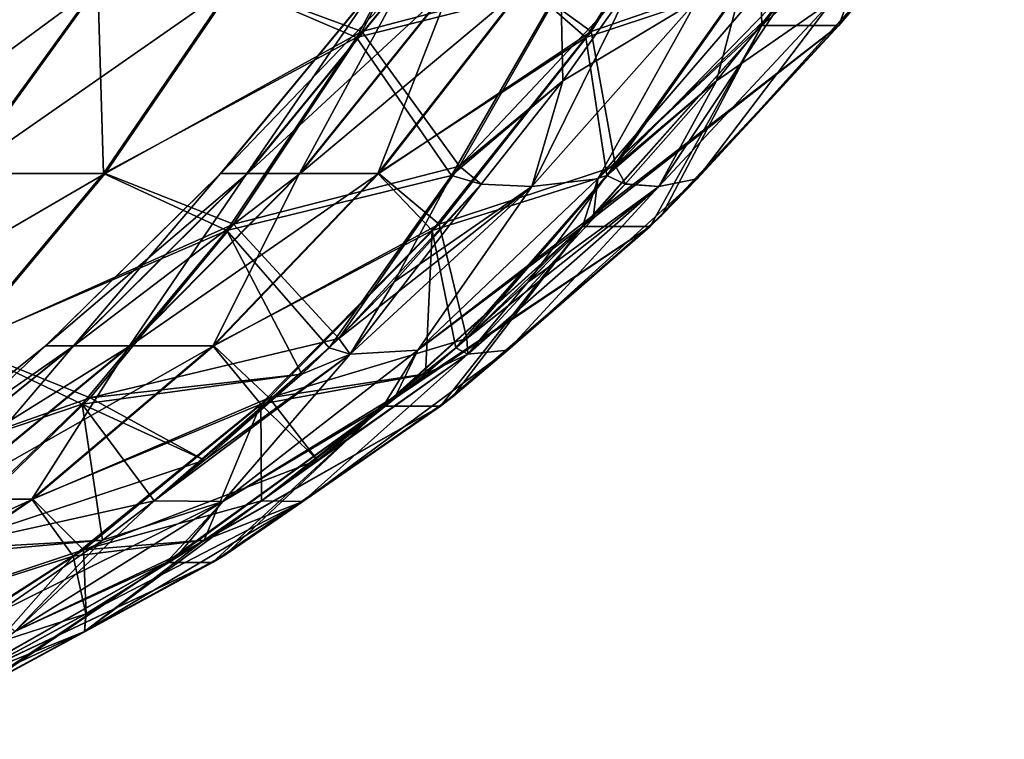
# Model space of a CAD drawing. Header units: millimetres. Extents: x -39 to 39, y -2 to 145.
# Tile 606 of 656: x 34.75 to 37.07, y -1.52 to 0.18. Entities that reach past the tile are written whole.
import ezdxf

# ---------------------------------------------------------------- set-up
doc = ezdxf.new("R2010")
doc.units = ezdxf.units.MM
doc.header["$LTSCALE"] = 65.185185
for name, color, linetype in [('231', 7, 'CONTINUOUS'), ('264', 7, 'CONTINUOUS'), ('265', 7, 'CONTINUOUS'), ('266', 7, 'CONTINUOUS'), ('370', 7, 'CONTINUOUS'), ('371', 7, 'CONTINUOUS'), ('376', 7, 'CONTINUOUS'), ('377', 7, 'CONTINUOUS')]:
    doc.layers.add(name, color=color, linetype=linetype)

msp = doc.modelspace()

# ---------------------------------------------------------------- linework, layer by layer
at = {"layer": '231', "linetype": 'Continuous'}
for points in [[(36.522, 0.1909, -5.5134), (37.0715, 0.6811, -4.1088), (36.4997, 0.163, -5.5061), (36.522, 0.1909, -5.5134)], [(36.4997, 0.163, -5.5061), (37.0715, 0.6811, -4.1088), (36.6811, 0.163, -4.1284), (36.4997, 0.163, -5.5061)], [(36.6811, 0.163, 4.1284), (36.8718, 0.6811, 5.626), (36.4997, 0.163, 5.5061), (36.6811, 0.163, 4.1284)], [(36.4997, 0.163, 5.5061), (36.8718, 0.6811, 5.626), (36.522, 0.191, 5.5134), (36.4997, 0.163, 5.5061)], [(36.6811, 0.163, -4.1284), (37.0715, 0.6811, -4.1088), (36.7047, 0.1911, -4.1271), (36.6811, 0.163, -4.1284)], [(36.7045, 0.1909, 4.1271), (36.8718, 0.6811, 5.626), (36.6811, 0.163, 4.1284), (36.7045, 0.1909, 4.1271)], [(36.1027, -0.2842, -5.3751), (36.6811, 0.163, -4.1284), (36.0766, -0.3107, -5.3664), (36.1027, -0.2842, -5.3751)], [(36.0766, -0.3107, -5.3664), (36.6811, 0.163, -4.1284), (36.2362, -0.3107, -4.1538), (36.0766, -0.3107, -5.3664)], [(36.2362, -0.3107, 4.1538), (36.4997, 0.163, 5.5061), (36.0766, -0.3107, 5.3664), (36.2362, -0.3107, 4.1538)], [(36.0766, -0.3107, 5.3664), (36.4997, 0.163, 5.5061), (36.1028, -0.2842, 5.3751), (36.0766, -0.3107, 5.3664)], [(36.4997, 0.163, -5.5061), (36.6811, 0.163, -4.1284), (36.1027, -0.2842, -5.3751), (36.4997, 0.163, -5.5061)], [(36.2362, -0.3107, -4.1538), (36.6811, 0.163, -4.1284), (36.2639, -0.284, -4.1521), (36.2362, -0.3107, -4.1538)], [(36.2637, -0.2842, 4.1521), (36.4997, 0.163, 5.5061), (36.2362, -0.3107, 4.1538), (36.2637, -0.2842, 4.1521)], [(36.6811, 0.163, 4.1284), (36.4997, 0.163, 5.5061), (36.2637, -0.2842, 4.1521), (36.6811, 0.163, 4.1284)], [(35.6356, -0.7109, -5.2196), (36.2362, -0.3107, -4.1538), (35.6068, -0.7343, -5.21), (35.6356, -0.7109, -5.2196)], [(35.6068, -0.7343, -5.21), (36.2362, -0.3107, -4.1538), (35.742, -0.7343, -4.1832), (35.6068, -0.7343, -5.21)], [(35.742, -0.7343, 4.1832), (36.0766, -0.3107, 5.3664), (35.6068, -0.7343, 5.21), (35.742, -0.7343, 4.1832)], [(35.6068, -0.7343, 5.21), (36.0766, -0.3107, 5.3664), (35.6356, -0.7109, 5.2196), (35.6068, -0.7343, 5.21)], [(36.0766, -0.3107, -5.3664), (36.2362, -0.3107, -4.1538), (35.6356, -0.7109, -5.2196), (36.0766, -0.3107, -5.3664)], [(35.742, -0.7343, -4.1832), (36.2362, -0.3107, -4.1538), (35.7725, -0.7107, -4.1814), (35.742, -0.7343, -4.1832)], [(35.7722, -0.7109, 4.1815), (36.0766, -0.3107, 5.3664), (35.742, -0.7343, 4.1832), (35.7722, -0.7109, 4.1815)], [(36.2362, -0.3107, 4.1538), (36.0766, -0.3107, 5.3664), (35.7722, -0.7109, 4.1815), (36.2362, -0.3107, 4.1538)], [(35.1229, -1.0854, -5.0505), (35.742, -0.7343, -4.1832), (35.0953, -1.1032, -5.0414), (35.1229, -1.0854, -5.0505)], [(35.0953, -1.1032, -5.0414), (35.742, -0.7343, -4.1832), (35.2043, -1.1032, -4.2137), (35.0953, -1.1032, -5.0414)], [(35.2043, -1.1032, 4.2137), (35.6068, -0.7343, 5.21), (35.0953, -1.1032, 5.0414), (35.2043, -1.1032, 4.2137)], [(35.0953, -1.1032, 5.0414), (35.6068, -0.7343, 5.21), (35.123, -1.0853, 5.0505), (35.0953, -1.1032, 5.0414)], [(35.6068, -0.7343, -5.21), (35.742, -0.7343, -4.1832), (35.1229, -1.0854, -5.0505), (35.6068, -0.7343, -5.21)], [(35.2043, -1.1032, -4.2137), (35.742, -0.7343, -4.1832), (35.2335, -1.0853, -4.2121), (35.2043, -1.1032, -4.2137)], [(35.2333, -1.0854, 4.2121), (35.6068, -0.7343, 5.21), (35.2043, -1.1032, 4.2137), (35.2333, -1.0854, 4.2121)], [(35.742, -0.7343, 4.1832), (35.6068, -0.7343, 5.21), (35.2333, -1.0854, 4.2121), (35.742, -0.7343, 4.1832)], [(34.5715, -1.4011, -4.8715), (35.2043, -1.1032, -4.2137), (34.548, -1.4128, -4.8639), (34.5715, -1.4011, -4.8715)], [(34.548, -1.4128, -4.8639), (35.2043, -1.1032, -4.2137), (34.6296, -1.4128, -4.2435), (34.548, -1.4128, -4.8639)], [(34.6296, -1.4128, 4.2435), (35.0953, -1.1032, 5.0414), (34.548, -1.4128, 4.8639), (34.6296, -1.4128, 4.2435)], [(34.548, -1.4128, 4.8639), (35.0953, -1.1032, 5.0414), (34.5716, -1.4011, 4.8715), (34.548, -1.4128, 4.8639)], [(35.0953, -1.1032, -5.0414), (35.2043, -1.1032, -4.2137), (34.5715, -1.4011, -4.8715), (35.0953, -1.1032, -5.0414)], [(34.6296, -1.4128, -4.2435), (35.2043, -1.1032, -4.2137), (34.6544, -1.4011, -4.2423), (34.6296, -1.4128, -4.2435)], [(34.6544, -1.4011, 4.2423), (35.0953, -1.1032, 5.0414), (34.6296, -1.4128, 4.2435), (34.6544, -1.4011, 4.2423)], [(35.2043, -1.1032, 4.2137), (35.0953, -1.1032, 5.0414), (34.6544, -1.4011, 4.2423), (35.2043, -1.1032, 4.2137)]]:
    msp.add_3dface(points, dxfattribs=at)
at = {"layer": '264', "linetype": 'Continuous'}
for points in [[(35.5436, 0.1348, -6.7689), (35.2514, 0.2611, -7.3093), (35.8098, 0.6306, -6.9942), (35.5436, 0.1348, -6.7689)], [(35.5436, 0.1348, -6.7689), (35.8098, 0.6306, -6.9942), (36.026, 0.2565, -6.389), (35.5436, 0.1348, -6.7689)], [(34.6111, -0.1857, -7.6417), (34.6682, 0.2611, -8.3609), (34.934, 0.2611, -7.8208), (34.6111, -0.1857, -7.6417)], [(34.6111, -0.1857, -7.6417), (34.934, 0.2611, -7.8208), (34.9476, -0.1857, -7.0995), (34.6111, -0.1857, -7.6417)], [(34.9476, -0.1857, -7.0995), (34.934, 0.2611, -7.8208), (35.2514, 0.2611, -7.3093), (34.9476, -0.1857, -7.0995)], [(34.9476, -0.1857, -7.0995), (35.2514, 0.2611, -7.3093), (35.5436, 0.1348, -6.7689), (34.9476, -0.1857, -7.0995)], [(35.5436, 0.1348, -6.7689), (36.026, 0.2565, -6.389), (35.7681, -0.1907, -6.1232), (35.5436, 0.1348, -6.7689)], [(35.7681, -0.1907, -6.1232), (36.026, 0.2565, -6.389), (36.0306, 0.0329, -6.1435), (35.7681, -0.1907, -6.1232)], [(36.0306, 0.0329, -6.1435), (36.026, 0.2565, -6.389), (36.1963, 0.2672, -6.2408), (36.0306, 0.0329, -6.1435)], [(35.2381, -0.3203, -6.5103), (34.9476, -0.1857, -7.0995), (35.5436, 0.1348, -6.7689), (35.2381, -0.3203, -6.5103)], [(35.2381, -0.3203, -6.5103), (35.5436, 0.1348, -6.7689), (35.7681, -0.1907, -6.1232), (35.2381, -0.3203, -6.5103)], [(35.8378, -0.2107, -6.0313), (35.7681, -0.1907, -6.1232), (36.0306, 0.0329, -6.1435), (35.8378, -0.2107, -6.0313)], [(34.6074, -0.592, -6.8645), (34.6111, -0.1857, -7.6417), (34.9476, -0.1857, -7.0995), (34.6074, -0.592, -6.8645)], [(34.6074, -0.592, -6.8645), (34.9476, -0.1857, -7.0995), (35.2381, -0.3203, -6.5103), (34.6074, -0.592, -6.8645)], [(35.2381, -0.3203, -6.5103), (35.7681, -0.1907, -6.1232), (35.4795, -0.5971, -5.8256), (35.2381, -0.3203, -6.5103)], [(35.4795, -0.5971, -5.8256), (35.7681, -0.1907, -6.1232), (35.6327, -0.4414, -5.9128), (35.4795, -0.5971, -5.8256)], [(35.6327, -0.4414, -5.9128), (35.7681, -0.1907, -6.1232), (35.8378, -0.2107, -6.0313), (35.6327, -0.4414, -5.9128)], [(34.8969, -0.7296, -6.2214), (34.6074, -0.592, -6.8645), (35.2381, -0.3203, -6.5103), (34.8969, -0.7296, -6.2214)], [(34.8969, -0.7296, -6.2214), (35.2381, -0.3203, -6.5103), (35.4152, -0.6586, -5.7893), (34.8969, -0.7296, -6.2214)], [(35.2381, -0.3203, -6.5103), (35.4795, -0.5971, -5.8256), (35.4152, -0.6586, -5.7893), (35.2381, -0.3203, -6.5103)], [(34.2345, -0.9534, -6.6069), (34.6074, -0.592, -6.8645), (34.8969, -0.7296, -6.2214), (34.2345, -0.9534, -6.6069)], [(34.8969, -0.7296, -6.2214), (35.4152, -0.6586, -5.7893), (35.1857, -0.8618, -5.6611), (34.8969, -0.7296, -6.2214)], [(34.5239, -1.0881, -5.9056), (34.2345, -0.9534, -6.6069), (34.8969, -0.7296, -6.2214), (34.5239, -1.0881, -5.9056)], [(34.5239, -1.0881, -5.9056), (34.8969, -0.7296, -6.2214), (34.9448, -1.0505, -5.5284), (34.5239, -1.0881, -5.9056)], [(34.9448, -1.0505, -5.5284), (34.8969, -0.7296, -6.2214), (35.0668, -0.9579, -5.5954), (34.9448, -1.0505, -5.5284)], [(35.0668, -0.9579, -5.5954), (34.8969, -0.7296, -6.2214), (35.1857, -0.8618, -5.6611), (35.0668, -0.9579, -5.5954)], [(34.6925, -1.2241, -5.3922), (34.5239, -1.0881, -5.9056), (34.9448, -1.0505, -5.5284), (34.6925, -1.2241, -5.3922)]]:
    msp.add_3dface(points, dxfattribs=at)
at = {"layer": '265', "linetype": 'Continuous'}
for points in [[(36.0844, 0.1348, 2.6611), (35.942, 0.2611, 2.0635), (36.3999, 0.6306, 2.5123), (36.0844, 0.1348, 2.6611)], [(36.4097, 0.6432, -2.5147), (35.9443, 0.2611, -2.0697), (36.0973, 0.1489, -2.6625), (36.4097, 0.6432, -2.5147)], [(36.0844, 0.1348, 2.6611), (36.3999, 0.6306, 2.5123), (36.452, 0.2565, 3.1529), (36.0844, 0.1348, 2.6611)], [(36.4684, 0.2769, -3.1508), (36.4097, 0.6432, -2.5147), (36.0973, 0.1489, -2.6625), (36.4684, 0.2769, -3.1508)], [(35.2238, -0.1857, -0.3226), (35.5925, 0.2611, -0.3043), (35.2234, -0.1857, 0.3156), (35.2238, -0.1857, -0.3226)], [(35.2234, -0.1857, 0.3156), (35.5925, 0.2611, -0.3043), (35.5922, 0.2611, 0.2977), (35.2234, -0.1857, 0.3156)], [(35.2234, -0.1857, 0.3156), (35.5922, 0.2611, 0.2977), (35.2855, -0.1857, 0.9507), (35.2234, -0.1857, 0.3156)], [(35.2866, -0.1857, -0.9577), (35.6518, 0.2611, -0.9033), (35.2238, -0.1857, -0.3226), (35.2866, -0.1857, -0.9577)], [(35.2238, -0.1857, -0.3226), (35.6518, 0.2611, -0.9033), (35.5925, 0.2611, -0.3043), (35.2238, -0.1857, -0.3226)], [(35.2855, -0.1857, 0.9507), (35.5922, 0.2611, 0.2977), (35.6508, 0.2611, 0.8968), (35.2855, -0.1857, 0.9507)], [(35.2855, -0.1857, 0.9507), (35.6508, 0.2611, 0.8968), (35.4096, -0.1857, 1.5767), (35.2855, -0.1857, 0.9507)], [(35.4113, -0.1857, -1.5835), (35.7694, 0.2611, -1.4937), (35.2866, -0.1857, -0.9577), (35.4113, -0.1857, -1.5835)], [(35.2866, -0.1857, -0.9577), (35.7694, 0.2611, -1.4937), (35.6518, 0.2611, -0.9033), (35.2866, -0.1857, -0.9577)], [(35.4096, -0.1857, 1.5767), (35.6508, 0.2611, 0.8968), (35.7678, 0.2611, 1.4873), (35.4096, -0.1857, 1.5767)], [(35.4096, -0.1857, 1.5767), (35.7678, 0.2611, 1.4873), (35.5943, -0.1857, 2.1876), (35.4096, -0.1857, 1.5767)], [(35.5966, -0.1857, -2.1942), (35.9443, 0.2611, -2.0697), (35.4113, -0.1857, -1.5835), (35.5966, -0.1857, -2.1942)], [(35.4113, -0.1857, -1.5835), (35.9443, 0.2611, -2.0697), (35.7694, 0.2611, -1.4937), (35.4113, -0.1857, -1.5835)], [(35.5943, -0.1857, 2.1876), (35.7678, 0.2611, 1.4873), (35.942, 0.2611, 2.0635), (35.5943, -0.1857, 2.1876)], [(35.5943, -0.1857, 2.1876), (35.942, 0.2611, 2.0635), (36.0844, 0.1348, 2.6611), (35.5943, -0.1857, 2.1876)], [(35.9443, 0.2611, -2.0697), (35.5966, -0.1857, -2.1942), (36.0973, 0.1489, -2.6625), (35.9443, 0.2611, -2.0697)], [(36.0844, 0.1348, 2.6611), (36.452, 0.2565, 3.1529), (36.1342, -0.1907, 3.3429), (36.0844, 0.1348, 2.6611)], [(36.155, -0.1688, -3.3386), (36.4684, 0.2769, -3.1508), (36.0973, 0.1489, -2.6625), (36.155, -0.1688, -3.3386)], [(36.1342, -0.1907, 3.3429), (36.452, 0.2565, 3.1529), (36.3929, 0.0329, 3.3912), (36.1342, -0.1907, 3.3429)], [(36.155, -0.1688, -3.3386), (36.5781, 0.2672, -3.3402), (36.4684, 0.2769, -3.1508), (36.155, -0.1688, -3.3386)], [(36.3931, 0.033, -3.3912), (36.5781, 0.2672, -3.3402), (36.155, -0.1688, -3.3386), (36.3931, 0.033, -3.3912)], [(36.3929, 0.0329, 3.3912), (36.452, 0.2565, 3.1529), (36.5781, 0.2672, 3.3402), (36.3929, 0.0329, 3.3912)], [(36.0973, 0.1489, -2.6625), (35.5966, -0.1857, -2.1942), (35.7387, -0.3054, -2.8321), (36.0973, 0.1489, -2.6625)], [(36.155, -0.1688, -3.3386), (36.0973, 0.1489, -2.6625), (35.7387, -0.3054, -2.8321), (36.155, -0.1688, -3.3386)], [(35.7224, -0.3203, 2.8319), (35.5943, -0.1857, 2.1876), (36.0844, 0.1348, 2.6611), (35.7224, -0.3203, 2.8319)], [(35.7224, -0.3203, 2.8319), (36.0844, 0.1348, 2.6611), (36.1342, -0.1907, 3.3429), (35.7224, -0.3203, 2.8319)], [(36.1777, -0.2107, 3.4497), (36.1342, -0.1907, 3.3429), (36.3929, 0.0329, 3.3912), (36.1777, -0.2107, 3.4497)], [(36.1779, -0.2105, -3.4497), (36.3931, 0.033, -3.3912), (36.155, -0.1688, -3.3386), (36.1779, -0.2105, -3.4497)], [(34.8108, -0.592, -0.3431), (35.2238, -0.1857, -0.3226), (34.8105, -0.592, 0.3356), (34.8108, -0.592, -0.3431)], [(34.8105, -0.592, 0.3356), (35.2238, -0.1857, -0.3226), (35.2234, -0.1857, 0.3156), (34.8105, -0.592, 0.3356)], [(34.8105, -0.592, 0.3356), (35.2234, -0.1857, 0.3156), (34.8765, -0.592, 1.0111), (34.8105, -0.592, 0.3356)], [(34.8776, -0.592, -1.0185), (35.2866, -0.1857, -0.9577), (34.8108, -0.592, -0.3431), (34.8776, -0.592, -1.0185)], [(34.8108, -0.592, -0.3431), (35.2866, -0.1857, -0.9577), (35.2238, -0.1857, -0.3226), (34.8108, -0.592, -0.3431)], [(34.8765, -0.592, 1.0111), (35.2234, -0.1857, 0.3156), (35.2855, -0.1857, 0.9507), (34.8765, -0.592, 1.0111)], [(34.8765, -0.592, 1.0111), (35.2855, -0.1857, 0.9507), (35.0084, -0.592, 1.6768), (34.8765, -0.592, 1.0111)], [(35.0102, -0.592, -1.6841), (35.4113, -0.1857, -1.5835), (34.8776, -0.592, -1.0185), (35.0102, -0.592, -1.6841)], [(34.8776, -0.592, -1.0185), (35.4113, -0.1857, -1.5835), (35.2866, -0.1857, -0.9577), (34.8776, -0.592, -1.0185)], [(35.0084, -0.592, 1.6768), (35.2855, -0.1857, 0.9507), (35.4096, -0.1857, 1.5767), (35.0084, -0.592, 1.6768)], [(35.0084, -0.592, 1.6768), (35.4096, -0.1857, 1.5767), (35.2049, -0.592, 2.3265), (35.0084, -0.592, 1.6768)], [(35.2074, -0.592, -2.3335), (35.5966, -0.1857, -2.1942), (35.0102, -0.592, -1.6841), (35.2074, -0.592, -2.3335)], [(35.0102, -0.592, -1.6841), (35.5966, -0.1857, -2.1942), (35.4113, -0.1857, -1.5835), (35.0102, -0.592, -1.6841)], [(35.2049, -0.592, 2.3265), (35.4096, -0.1857, 1.5767), (35.5943, -0.1857, 2.1876), (35.2049, -0.592, 2.3265)], [(35.2049, -0.592, 2.3265), (35.5943, -0.1857, 2.1876), (35.7224, -0.3203, 2.8319), (35.2049, -0.592, 2.3265)], [(35.5966, -0.1857, -2.1942), (35.2074, -0.592, -2.3335), (35.7387, -0.3054, -2.8321), (35.5966, -0.1857, -2.1942)], [(35.8039, -0.5746, -3.5491), (36.155, -0.1688, -3.3386), (35.7387, -0.3054, -2.8321), (35.8039, -0.5746, -3.5491)], [(35.8039, -0.5746, -3.5491), (36.1779, -0.2105, -3.4497), (36.155, -0.1688, -3.3386), (35.8039, -0.5746, -3.5491)], [(35.7224, -0.3203, 2.8319), (36.1342, -0.1907, 3.3429), (35.7783, -0.5971, 3.5557), (35.7224, -0.3203, 2.8319)], [(35.7783, -0.5971, 3.5557), (36.1342, -0.1907, 3.3429), (35.9489, -0.4414, 3.5111), (35.7783, -0.5971, 3.5557)], [(35.9489, -0.4414, 3.5111), (36.1342, -0.1907, 3.3429), (36.1777, -0.2107, 3.4497), (35.9489, -0.4414, 3.5111)], [(35.9491, -0.4412, -3.5111), (36.1779, -0.2105, -3.4497), (35.8039, -0.5746, -3.5491), (35.9491, -0.4412, -3.5111)], [(35.318, -0.7296, 3.0226), (35.2049, -0.592, 2.3265), (35.7224, -0.3203, 2.8319), (35.318, -0.7296, 3.0226)], [(35.7387, -0.3054, -2.8321), (35.2074, -0.592, -2.3335), (35.338, -0.7144, -3.0216), (35.7387, -0.3054, -2.8321)], [(35.318, -0.7296, 3.0226), (35.7224, -0.3203, 2.8319), (35.7068, -0.6586, 3.5741), (35.318, -0.7296, 3.0226)], [(35.8039, -0.5746, -3.5491), (35.7387, -0.3054, -2.8321), (35.338, -0.7144, -3.0216), (35.8039, -0.5746, -3.5491)], [(35.7224, -0.3203, 2.8319), (35.7783, -0.5971, 3.5557), (35.7068, -0.6586, 3.5741), (35.7224, -0.3203, 2.8319)], [(35.8039, -0.5746, -3.5491), (35.338, -0.7144, -3.0216), (35.707, -0.6584, -3.574), (35.8039, -0.5746, -3.5491)], [(34.3582, -0.9534, -0.3655), (34.8108, -0.592, -0.3431), (34.3578, -0.9534, 0.3576), (34.3582, -0.9534, -0.3655)], [(34.3578, -0.9534, 0.3576), (34.8108, -0.592, -0.3431), (34.8105, -0.592, 0.3356), (34.3578, -0.9534, 0.3576)], [(34.3578, -0.9534, 0.3576), (34.8105, -0.592, 0.3356), (34.4282, -0.9534, 1.0773), (34.3578, -0.9534, 0.3576)], [(34.4293, -0.9534, -1.0851), (34.8776, -0.592, -1.0185), (34.3582, -0.9534, -0.3655), (34.4293, -0.9534, -1.0851)], [(34.3582, -0.9534, -0.3655), (34.8776, -0.592, -1.0185), (34.8108, -0.592, -0.3431), (34.3582, -0.9534, -0.3655)], [(34.4282, -0.9534, 1.0773), (34.8105, -0.592, 0.3356), (34.8765, -0.592, 1.0111), (34.4282, -0.9534, 1.0773)], [(34.4282, -0.9534, 1.0773), (34.8765, -0.592, 1.0111), (34.5687, -0.9534, 1.7866), (34.4282, -0.9534, 1.0773)], [(34.5706, -0.9534, -1.7943), (35.0102, -0.592, -1.6841), (34.4293, -0.9534, -1.0851), (34.5706, -0.9534, -1.7943)], [(34.4293, -0.9534, -1.0851), (35.0102, -0.592, -1.6841), (34.8776, -0.592, -1.0185), (34.4293, -0.9534, -1.0851)], [(34.5687, -0.9534, 1.7866), (34.8765, -0.592, 1.0111), (35.0084, -0.592, 1.6768), (34.5687, -0.9534, 1.7866)], [(34.5687, -0.9534, 1.7866), (35.0084, -0.592, 1.6768), (34.778, -0.9534, 2.4788), (34.5687, -0.9534, 1.7866)], [(34.7807, -0.9534, -2.4863), (35.2074, -0.592, -2.3335), (34.5706, -0.9534, -1.7943), (34.7807, -0.9534, -2.4863)], [(34.5706, -0.9534, -1.7943), (35.2074, -0.592, -2.3335), (35.0102, -0.592, -1.6841), (34.5706, -0.9534, -1.7943)], [(34.778, -0.9534, 2.4788), (35.0084, -0.592, 1.6768), (35.2049, -0.592, 2.3265), (34.778, -0.9534, 2.4788)], [(34.778, -0.9534, 2.4788), (35.2049, -0.592, 2.3265), (35.318, -0.7296, 3.0226), (34.778, -0.9534, 2.4788)], [(35.2074, -0.592, -2.3335), (34.7807, -0.9534, -2.4863), (35.338, -0.7144, -3.0216), (35.2074, -0.592, -2.3335)], [(35.318, -0.7296, 3.0226), (35.7068, -0.6586, 3.5741), (35.452, -0.8618, 3.6385), (35.318, -0.7296, 3.0226)], [(35.707, -0.6584, -3.574), (35.338, -0.7144, -3.0216), (35.4522, -0.8617, -3.6385), (35.707, -0.6584, -3.574)], [(35.338, -0.7144, -3.0216), (34.7807, -0.9534, -2.4863), (34.8998, -1.0733, -3.2289), (35.338, -0.7144, -3.0216)], [(35.338, -0.7144, -3.0216), (34.8998, -1.0733, -3.2289), (35.4522, -0.8617, -3.6385), (35.338, -0.7144, -3.0216)], [(34.876, -1.0881, 3.2311), (34.778, -0.9534, 2.4788), (35.318, -0.7296, 3.0226), (34.876, -1.0881, 3.2311)], [(34.876, -1.0881, 3.2311), (35.318, -0.7296, 3.0226), (35.185, -1.0505, 3.7044), (34.876, -1.0881, 3.2311)], [(35.185, -1.0505, 3.7044), (35.318, -0.7296, 3.0226), (35.3201, -0.9579, 3.6713), (35.185, -1.0505, 3.7044)], [(35.3201, -0.9579, 3.6713), (35.318, -0.7296, 3.0226), (35.452, -0.8618, 3.6385), (35.3201, -0.9579, 3.6713)], [(35.4522, -0.8617, -3.6385), (34.8998, -1.0733, -3.2289), (35.3201, -0.9579, -3.6713), (35.4522, -0.8617, -3.6385)], [(34.3211, -1.2659, -2.6508), (34.7807, -0.9534, -2.4863), (34.0971, -1.2659, -1.913), (34.3211, -1.2659, -2.6508)], [(34.0971, -1.2659, -1.913), (34.7807, -0.9534, -2.4863), (34.5706, -0.9534, -1.7943), (34.0971, -1.2659, -1.913)], [(34.3182, -1.2659, 2.6428), (34.5687, -0.9534, 1.7866), (34.778, -0.9534, 2.4788), (34.3182, -1.2659, 2.6428)], [(34.3182, -1.2659, 2.6428), (34.778, -0.9534, 2.4788), (34.876, -1.0881, 3.2311), (34.3182, -1.2659, 2.6428)], [(34.7807, -0.9534, -2.4863), (34.3211, -1.2659, -2.6508), (34.8998, -1.0733, -3.2289), (34.7807, -0.9534, -2.4863)], [(35.3201, -0.9579, -3.6713), (34.8998, -1.0733, -3.2289), (35.1851, -1.0504, -3.7043), (35.3201, -0.9579, -3.6713)], [(34.906, -1.2241, 3.7706), (34.876, -1.0881, 3.2311), (35.185, -1.0505, 3.7044), (34.906, -1.2241, 3.7706)], [(35.1851, -1.0504, -3.7043), (34.8998, -1.0733, -3.2289), (34.9061, -1.224, -3.7706), (35.1851, -1.0504, -3.7043)], [(34.4015, -1.3917, 3.4549), (34.3182, -1.2659, 2.6428), (34.876, -1.0881, 3.2311), (34.4015, -1.3917, 3.4549)], [(34.8998, -1.0733, -3.2289), (34.3211, -1.2659, -2.6508), (34.4293, -1.378, -3.4514), (34.8998, -1.0733, -3.2289)], [(34.4015, -1.3917, 3.4549), (34.876, -1.0881, 3.2311), (34.6167, -1.3815, 3.8367), (34.4015, -1.3917, 3.4549)], [(34.8998, -1.0733, -3.2289), (34.4293, -1.378, -3.4514), (34.9061, -1.224, -3.7706), (34.8998, -1.0733, -3.2289)], [(34.6167, -1.3815, 3.8367), (34.876, -1.0881, 3.2311), (34.906, -1.2241, 3.7706), (34.6167, -1.3815, 3.8367)], [(34.9061, -1.224, -3.7706), (34.4293, -1.378, -3.4514), (34.6167, -1.3815, -3.8367), (34.9061, -1.224, -3.7706)]]:
    msp.add_3dface(points, dxfattribs=at)
at = {"layer": '266', "linetype": 'Continuous'}
for points in [[(35.8199, 0.6432, 6.9945), (35.2552, 0.2611, 7.3038), (35.5564, 0.1489, 6.7709), (35.8199, 0.6432, 6.9945)], [(36.0413, 0.2769, 6.3953), (35.8199, 0.6432, 6.9945), (35.5564, 0.1489, 6.7709), (36.0413, 0.2769, 6.3953)], [(34.6145, -0.1857, 7.6355), (34.9372, 0.2611, 7.815), (34.3321, -0.1857, 8.2078), (34.6145, -0.1857, 7.6355)], [(34.3321, -0.1857, 8.2078), (34.9372, 0.2611, 7.815), (34.6708, 0.2611, 8.3548), (34.3321, -0.1857, 8.2078)], [(34.9516, -0.1857, 7.0937), (35.2552, 0.2611, 7.3038), (34.6145, -0.1857, 7.6355), (34.9516, -0.1857, 7.0937)], [(34.6145, -0.1857, 7.6355), (35.2552, 0.2611, 7.3038), (34.9372, 0.2611, 7.815), (34.6145, -0.1857, 7.6355)], [(35.2552, 0.2611, 7.3038), (34.9516, -0.1857, 7.0937), (35.5564, 0.1489, 6.7709), (35.2552, 0.2611, 7.3038)], [(35.7871, -0.1688, 6.1327), (36.0413, 0.2769, 6.3953), (35.5564, 0.1489, 6.7709), (35.7871, -0.1688, 6.1327)], [(35.7871, -0.1688, 6.1327), (36.1963, 0.2672, 6.2408), (36.0413, 0.2769, 6.3953), (35.7871, -0.1688, 6.1327)], [(36.0306, 0.0329, 6.1436), (36.1963, 0.2672, 6.2408), (35.7871, -0.1688, 6.1327), (36.0306, 0.0329, 6.1436)], [(35.5564, 0.1489, 6.7709), (34.9516, -0.1857, 7.0937), (35.2539, -0.3054, 6.5143), (35.5564, 0.1489, 6.7709)], [(35.7871, -0.1688, 6.1327), (35.5564, 0.1489, 6.7709), (35.2539, -0.3054, 6.5143), (35.7871, -0.1688, 6.1327)], [(35.8379, -0.2106, 6.0313), (36.0306, 0.0329, 6.1436), (35.7871, -0.1688, 6.1327), (35.8379, -0.2106, 6.0313)], [(34.6117, -0.592, 6.8583), (34.9516, -0.1857, 7.0937), (34.2532, -0.592, 7.4346), (34.6117, -0.592, 6.8583)], [(34.2532, -0.592, 7.4346), (34.9516, -0.1857, 7.0937), (34.6145, -0.1857, 7.6355), (34.2532, -0.592, 7.4346)], [(34.9516, -0.1857, 7.0937), (34.6117, -0.592, 6.8583), (35.2539, -0.3054, 6.5143), (34.9516, -0.1857, 7.0937)], [(35.5025, -0.5746, 5.8386), (35.7871, -0.1688, 6.1327), (35.2539, -0.3054, 6.5143), (35.5025, -0.5746, 5.8386)], [(35.5025, -0.5746, 5.8386), (35.8379, -0.2106, 6.0313), (35.7871, -0.1688, 6.1327), (35.5025, -0.5746, 5.8386)], [(35.6328, -0.4414, 5.9128), (35.8379, -0.2106, 6.0313), (35.5025, -0.5746, 5.8386), (35.6328, -0.4414, 5.9128)], [(35.2539, -0.3054, 6.5143), (34.6117, -0.592, 6.8583), (34.9159, -0.7144, 6.2275), (35.2539, -0.3054, 6.5143)], [(35.5025, -0.5746, 5.8386), (35.2539, -0.3054, 6.5143), (34.9159, -0.7144, 6.2275), (35.5025, -0.5746, 5.8386)], [(35.5025, -0.5746, 5.8386), (34.9159, -0.7144, 6.2275), (35.4152, -0.6586, 5.7893), (35.5025, -0.5746, 5.8386)], [(34.6117, -0.592, 6.8583), (34.239, -0.9534, 6.6004), (34.9159, -0.7144, 6.2275), (34.6117, -0.592, 6.8583)], [(35.4152, -0.6586, 5.7893), (34.9159, -0.7144, 6.2275), (35.1857, -0.8618, 5.6611), (35.4152, -0.6586, 5.7893)], [(34.9159, -0.7144, 6.2275), (34.239, -0.9534, 6.6004), (34.5463, -1.0733, 5.9139), (34.9159, -0.7144, 6.2275)], [(34.9159, -0.7144, 6.2275), (34.5463, -1.0733, 5.9139), (35.1857, -0.8618, 5.6611), (34.9159, -0.7144, 6.2275)], [(35.1857, -0.8618, 5.6611), (34.5463, -1.0733, 5.9139), (35.0668, -0.9579, 5.5954), (35.1857, -0.8618, 5.6611)], [(35.0668, -0.9579, 5.5954), (34.5463, -1.0733, 5.9139), (34.9449, -1.0505, 5.5284), (35.0668, -0.9579, 5.5954)], [(34.9449, -1.0505, 5.5284), (34.5463, -1.0733, 5.9139), (34.6926, -1.2241, 5.3923), (34.9449, -1.0505, 5.5284)]]:
    msp.add_3dface(points, dxfattribs=at)
at = {"layer": '370', "linetype": 'Continuous'}
for points in [[(36.0306, 0.0329, -6.1435), (36.1963, 0.2672, -6.2408), (35.9572, -0.2166, -5.8916), (36.0306, 0.0329, -6.1435)], [(35.9572, -0.2166, -5.8916), (36.1963, 0.2672, -6.2408), (36.3472, 0.224, -6.0207), (35.9572, -0.2166, -5.8916)], [(36.4997, 0.163, -5.5061), (36.1126, -0.1983, -5.6617), (36.4973, 0.2497, -5.7884), (36.4997, 0.163, -5.5061)], [(36.1126, -0.1983, -5.6617), (36.3472, 0.224, -6.0207), (36.4973, 0.2497, -5.7884), (36.1126, -0.1983, -5.6617)], [(36.522, 0.1909, -5.5134), (36.4997, 0.163, -5.5061), (36.4973, 0.2497, -5.7884), (36.522, 0.1909, -5.5134)], [(35.9572, -0.2166, -5.8916), (36.3472, 0.224, -6.0207), (36.1126, -0.1983, -5.6617), (35.9572, -0.2166, -5.8916)], [(36.4997, 0.163, -5.5061), (36.1027, -0.2842, -5.3751), (36.1126, -0.1983, -5.6617), (36.4997, 0.163, -5.5061)], [(35.8378, -0.2107, -6.0313), (36.0306, 0.0329, -6.1435), (35.9572, -0.2166, -5.8916), (35.8378, -0.2107, -6.0313)], [(36.0766, -0.3107, -5.3664), (35.6882, -0.6025, -5.5207), (36.1126, -0.1983, -5.6617), (36.0766, -0.3107, -5.3664)], [(35.6882, -0.6025, -5.5207), (35.9572, -0.2166, -5.8916), (36.1126, -0.1983, -5.6617), (35.6882, -0.6025, -5.5207)], [(36.1027, -0.2842, -5.3751), (36.0766, -0.3107, -5.3664), (36.1126, -0.1983, -5.6617), (36.1027, -0.2842, -5.3751)], [(35.6327, -0.4414, -5.9128), (35.8378, -0.2107, -6.0313), (35.5288, -0.6116, -5.7487), (35.6327, -0.4414, -5.9128)], [(35.5288, -0.6116, -5.7487), (35.8378, -0.2107, -6.0313), (35.9572, -0.2166, -5.8916), (35.5288, -0.6116, -5.7487)], [(35.5288, -0.6116, -5.7487), (35.9572, -0.2166, -5.8916), (35.6882, -0.6025, -5.5207), (35.5288, -0.6116, -5.7487)], [(36.0766, -0.3107, -5.3664), (35.6356, -0.7109, -5.2196), (35.6882, -0.6025, -5.5207), (36.0766, -0.3107, -5.3664)], [(35.4795, -0.5971, -5.8256), (35.6327, -0.4414, -5.9128), (35.5288, -0.6116, -5.7487), (35.4795, -0.5971, -5.8256)], [(35.4152, -0.6586, -5.7893), (35.4795, -0.5971, -5.8256), (35.0668, -0.9579, -5.5954), (35.4152, -0.6586, -5.7893)], [(35.0668, -0.9579, -5.5954), (35.4795, -0.5971, -5.8256), (35.5288, -0.6116, -5.7487), (35.0668, -0.9579, -5.5954)], [(35.6068, -0.7343, -5.21), (35.2285, -0.9594, -5.3685), (35.6882, -0.6025, -5.5207), (35.6068, -0.7343, -5.21)], [(35.2285, -0.9594, -5.3685), (35.5288, -0.6116, -5.7487), (35.6882, -0.6025, -5.5207), (35.2285, -0.9594, -5.3685)], [(35.6356, -0.7109, -5.2196), (35.6068, -0.7343, -5.21), (35.6882, -0.6025, -5.5207), (35.6356, -0.7109, -5.2196)], [(35.0668, -0.9579, -5.5954), (35.5288, -0.6116, -5.7487), (35.2285, -0.9594, -5.3685), (35.0668, -0.9579, -5.5954)], [(35.4152, -0.6586, -5.7893), (35.0668, -0.9579, -5.5954), (35.1857, -0.8618, -5.6611), (35.4152, -0.6586, -5.7893)], [(35.6068, -0.7343, -5.21), (35.1229, -1.0854, -5.0505), (35.2285, -0.9594, -5.3685), (35.6068, -0.7343, -5.21)], [(34.9448, -1.0505, -5.5284), (35.0668, -0.9579, -5.5954), (34.738, -1.266, -5.208), (34.9448, -1.0505, -5.5284)], [(34.738, -1.266, -5.208), (35.0668, -0.9579, -5.5954), (35.2285, -0.9594, -5.3685), (34.738, -1.266, -5.208)], [(35.0953, -1.1032, -5.0414), (34.738, -1.266, -5.208), (35.2285, -0.9594, -5.3685), (35.0953, -1.1032, -5.0414)], [(35.1229, -1.0854, -5.0505), (35.0953, -1.1032, -5.0414), (35.2285, -0.9594, -5.3685), (35.1229, -1.0854, -5.0505)], [(34.6925, -1.2241, -5.3922), (34.9448, -1.0505, -5.5284), (34.738, -1.266, -5.208), (34.6925, -1.2241, -5.3922)], [(35.0953, -1.1032, -5.0414), (34.5715, -1.4011, -4.8715), (34.738, -1.266, -5.208), (35.0953, -1.1032, -5.0414)]]:
    msp.add_3dface(points, dxfattribs=at)
at = {"layer": '371', "linetype": 'Continuous'}
for points in [[(36.5781, 0.2672, -3.3402), (36.3931, 0.033, -3.3912), (36.667, 0.2239, -3.5918), (36.5781, 0.2672, -3.3402)], [(36.3474, -0.1983, -3.8778), (36.7047, 0.1911, -4.1271), (36.7519, 0.2497, -3.855), (36.3474, -0.1983, -3.8778)], [(36.3474, -0.1983, -3.8778), (36.7519, 0.2497, -3.855), (36.667, 0.2239, -3.5918), (36.3474, -0.1983, -3.8778)], [(36.3931, 0.033, -3.3912), (36.2568, -0.2166, -3.6155), (36.667, 0.2239, -3.5918), (36.3931, 0.033, -3.3912)], [(36.2568, -0.2166, -3.6155), (36.3474, -0.1983, -3.8778), (36.667, 0.2239, -3.5918), (36.2568, -0.2166, -3.6155)], [(36.6811, 0.163, -4.1284), (36.7047, 0.1911, -4.1271), (36.3474, -0.1983, -3.8778), (36.6811, 0.163, -4.1284)], [(36.2639, -0.284, -4.1521), (36.6811, 0.163, -4.1284), (36.3474, -0.1983, -3.8778), (36.2639, -0.284, -4.1521)], [(36.3931, 0.033, -3.3912), (36.1779, -0.2105, -3.4497), (36.2568, -0.2166, -3.6155), (36.3931, 0.033, -3.3912)], [(35.901, -0.6025, -3.9042), (36.2639, -0.284, -4.1521), (36.3474, -0.1983, -3.8778), (35.901, -0.6025, -3.9042)], [(35.901, -0.6025, -3.9042), (36.3474, -0.1983, -3.8778), (36.2568, -0.2166, -3.6155), (35.901, -0.6025, -3.9042)], [(35.9491, -0.4412, -3.5111), (35.8039, -0.5746, -3.5491), (36.2568, -0.2166, -3.6155), (35.9491, -0.4412, -3.5111)], [(35.8039, -0.5746, -3.5491), (35.8061, -0.6116, -3.6427), (36.2568, -0.2166, -3.6155), (35.8039, -0.5746, -3.5491)], [(35.8061, -0.6116, -3.6427), (35.901, -0.6025, -3.9042), (36.2568, -0.2166, -3.6155), (35.8061, -0.6116, -3.6427)], [(36.1779, -0.2105, -3.4497), (35.9491, -0.4412, -3.5111), (36.2568, -0.2166, -3.6155), (36.1779, -0.2105, -3.4497)], [(36.2362, -0.3107, -4.1538), (36.2639, -0.284, -4.1521), (35.901, -0.6025, -3.9042), (36.2362, -0.3107, -4.1538)], [(35.7725, -0.7107, -4.1814), (36.2362, -0.3107, -4.1538), (35.901, -0.6025, -3.9042), (35.7725, -0.7107, -4.1814)], [(35.8039, -0.5746, -3.5491), (35.707, -0.6584, -3.574), (35.8061, -0.6116, -3.6427), (35.8039, -0.5746, -3.5491)], [(35.4176, -0.9594, -3.9322), (35.7725, -0.7107, -4.1814), (35.901, -0.6025, -3.9042), (35.4176, -0.9594, -3.9322)], [(35.4176, -0.9594, -3.9322), (35.901, -0.6025, -3.9042), (35.8061, -0.6116, -3.6427), (35.4176, -0.9594, -3.9322)], [(35.4522, -0.8617, -3.6385), (35.3201, -0.9579, -3.6713), (35.8061, -0.6116, -3.6427), (35.4522, -0.8617, -3.6385)], [(35.3201, -0.9579, -3.6713), (35.4176, -0.9594, -3.9322), (35.8061, -0.6116, -3.6427), (35.3201, -0.9579, -3.6713)], [(35.707, -0.6584, -3.574), (35.4522, -0.8617, -3.6385), (35.8061, -0.6116, -3.6427), (35.707, -0.6584, -3.574)], [(35.742, -0.7343, -4.1832), (35.7725, -0.7107, -4.1814), (35.4176, -0.9594, -3.9322), (35.742, -0.7343, -4.1832)], [(35.2335, -1.0853, -4.2121), (35.742, -0.7343, -4.1832), (35.4176, -0.9594, -3.9322), (35.2335, -1.0853, -4.2121)], [(34.9061, -1.224, -3.7706), (34.9023, -1.266, -3.9603), (35.4176, -0.9594, -3.9322), (34.9061, -1.224, -3.7706)], [(34.9023, -1.266, -3.9603), (35.2335, -1.0853, -4.2121), (35.4176, -0.9594, -3.9322), (34.9023, -1.266, -3.9603)], [(35.1851, -1.0504, -3.7043), (34.9061, -1.224, -3.7706), (35.4176, -0.9594, -3.9322), (35.1851, -1.0504, -3.7043)], [(35.3201, -0.9579, -3.6713), (35.1851, -1.0504, -3.7043), (35.4176, -0.9594, -3.9322), (35.3201, -0.9579, -3.6713)], [(35.2043, -1.1032, -4.2137), (35.2335, -1.0853, -4.2121), (34.9023, -1.266, -3.9603), (35.2043, -1.1032, -4.2137)], [(34.6544, -1.4011, -4.2423), (35.2043, -1.1032, -4.2137), (34.9023, -1.266, -3.9603), (34.6544, -1.4011, -4.2423)], [(34.9061, -1.224, -3.7706), (34.6167, -1.3815, -3.8367), (34.9023, -1.266, -3.9603), (34.9061, -1.224, -3.7706)], [(34.6167, -1.3815, -3.8367), (34.3604, -1.5199, -3.987), (34.9023, -1.266, -3.9603), (34.6167, -1.3815, -3.8367)], [(34.3604, -1.5199, -3.987), (34.6544, -1.4011, -4.2423), (34.9023, -1.266, -3.9603), (34.3604, -1.5199, -3.987)]]:
    msp.add_3dface(points, dxfattribs=at)
at = {"layer": '376', "linetype": 'Continuous'}
for points in [[(36.3929, 0.0329, 3.3912), (36.5781, 0.2672, 3.3402), (36.2568, -0.2166, 3.6155), (36.3929, 0.0329, 3.3912)], [(36.2568, -0.2166, 3.6155), (36.5781, 0.2672, 3.3402), (36.667, 0.224, 3.5918), (36.2568, -0.2166, 3.6155)], [(36.6811, 0.163, 4.1284), (36.3474, -0.1983, 3.8778), (36.7519, 0.2497, 3.855), (36.6811, 0.163, 4.1284)], [(36.3474, -0.1983, 3.8778), (36.667, 0.224, 3.5918), (36.7519, 0.2497, 3.855), (36.3474, -0.1983, 3.8778)], [(36.7045, 0.1909, 4.1271), (36.6811, 0.163, 4.1284), (36.7519, 0.2497, 3.855), (36.7045, 0.1909, 4.1271)], [(36.2568, -0.2166, 3.6155), (36.667, 0.224, 3.5918), (36.3474, -0.1983, 3.8778), (36.2568, -0.2166, 3.6155)], [(36.6811, 0.163, 4.1284), (36.2637, -0.2842, 4.1521), (36.3474, -0.1983, 3.8778), (36.6811, 0.163, 4.1284)], [(36.1777, -0.2107, 3.4497), (36.3929, 0.0329, 3.3912), (36.2568, -0.2166, 3.6155), (36.1777, -0.2107, 3.4497)], [(36.2362, -0.3107, 4.1538), (35.901, -0.6025, 3.9042), (36.3474, -0.1983, 3.8778), (36.2362, -0.3107, 4.1538)], [(35.901, -0.6025, 3.9042), (36.2568, -0.2166, 3.6155), (36.3474, -0.1983, 3.8778), (35.901, -0.6025, 3.9042)], [(36.2637, -0.2842, 4.1521), (36.2362, -0.3107, 4.1538), (36.3474, -0.1983, 3.8778), (36.2637, -0.2842, 4.1521)], [(35.9489, -0.4414, 3.5111), (36.1777, -0.2107, 3.4497), (35.8061, -0.6116, 3.6427), (35.9489, -0.4414, 3.5111)], [(35.8061, -0.6116, 3.6427), (36.1777, -0.2107, 3.4497), (36.2568, -0.2166, 3.6155), (35.8061, -0.6116, 3.6427)], [(35.8061, -0.6116, 3.6427), (36.2568, -0.2166, 3.6155), (35.901, -0.6025, 3.9042), (35.8061, -0.6116, 3.6427)], [(36.2362, -0.3107, 4.1538), (35.7722, -0.7109, 4.1815), (35.901, -0.6025, 3.9042), (36.2362, -0.3107, 4.1538)], [(35.7783, -0.5971, 3.5557), (35.9489, -0.4414, 3.5111), (35.8061, -0.6116, 3.6427), (35.7783, -0.5971, 3.5557)], [(35.7068, -0.6586, 3.5741), (35.7783, -0.5971, 3.5557), (35.3201, -0.9579, 3.6713), (35.7068, -0.6586, 3.5741)], [(35.3201, -0.9579, 3.6713), (35.7783, -0.5971, 3.5557), (35.8061, -0.6116, 3.6427), (35.3201, -0.9579, 3.6713)], [(35.742, -0.7343, 4.1832), (35.4176, -0.9594, 3.9322), (35.901, -0.6025, 3.9042), (35.742, -0.7343, 4.1832)], [(35.4176, -0.9594, 3.9322), (35.8061, -0.6116, 3.6427), (35.901, -0.6025, 3.9042), (35.4176, -0.9594, 3.9322)], [(35.7722, -0.7109, 4.1815), (35.742, -0.7343, 4.1832), (35.901, -0.6025, 3.9042), (35.7722, -0.7109, 4.1815)], [(35.3201, -0.9579, 3.6713), (35.8061, -0.6116, 3.6427), (35.4176, -0.9594, 3.9322), (35.3201, -0.9579, 3.6713)], [(35.7068, -0.6586, 3.5741), (35.3201, -0.9579, 3.6713), (35.452, -0.8618, 3.6385), (35.7068, -0.6586, 3.5741)], [(35.742, -0.7343, 4.1832), (35.2333, -1.0854, 4.2121), (35.4176, -0.9594, 3.9322), (35.742, -0.7343, 4.1832)], [(35.185, -1.0505, 3.7044), (35.3201, -0.9579, 3.6713), (34.9023, -1.266, 3.9603), (35.185, -1.0505, 3.7044)], [(34.9023, -1.266, 3.9603), (35.3201, -0.9579, 3.6713), (35.4176, -0.9594, 3.9322), (34.9023, -1.266, 3.9603)], [(35.2043, -1.1032, 4.2137), (34.9023, -1.266, 3.9603), (35.4176, -0.9594, 3.9322), (35.2043, -1.1032, 4.2137)], [(35.2333, -1.0854, 4.2121), (35.2043, -1.1032, 4.2137), (35.4176, -0.9594, 3.9322), (35.2333, -1.0854, 4.2121)], [(34.906, -1.2241, 3.7706), (35.185, -1.0505, 3.7044), (34.9023, -1.266, 3.9603), (34.906, -1.2241, 3.7706)], [(35.2043, -1.1032, 4.2137), (34.6544, -1.4011, 4.2423), (34.9023, -1.266, 3.9603), (35.2043, -1.1032, 4.2137)], [(34.6167, -1.3815, 3.8367), (34.906, -1.2241, 3.7706), (34.9023, -1.266, 3.9603), (34.6167, -1.3815, 3.8367)], [(34.3604, -1.5199, 3.987), (34.6167, -1.3815, 3.8367), (34.9023, -1.266, 3.9603), (34.3604, -1.5199, 3.987)], [(34.6296, -1.4128, 4.2435), (34.3604, -1.5199, 3.987), (34.9023, -1.266, 3.9603), (34.6296, -1.4128, 4.2435)], [(34.6544, -1.4011, 4.2423), (34.6296, -1.4128, 4.2435), (34.9023, -1.266, 3.9603), (34.6544, -1.4011, 4.2423)]]:
    msp.add_3dface(points, dxfattribs=at)
at = {"layer": '377', "linetype": 'Continuous'}
for points in [[(36.1963, 0.2672, 6.2408), (36.0306, 0.0329, 6.1436), (36.3472, 0.2239, 6.0207), (36.1963, 0.2672, 6.2408)], [(36.1126, -0.1983, 5.6617), (36.522, 0.191, 5.5134), (36.4973, 0.2497, 5.7884), (36.1126, -0.1983, 5.6617)], [(36.1126, -0.1983, 5.6617), (36.4973, 0.2497, 5.7884), (36.3472, 0.2239, 6.0207), (36.1126, -0.1983, 5.6617)], [(36.0306, 0.0329, 6.1436), (35.9572, -0.2166, 5.8916), (36.3472, 0.2239, 6.0207), (36.0306, 0.0329, 6.1436)], [(35.9572, -0.2166, 5.8916), (36.1126, -0.1983, 5.6617), (36.3472, 0.2239, 6.0207), (35.9572, -0.2166, 5.8916)], [(36.4997, 0.163, 5.5061), (36.522, 0.191, 5.5134), (36.1126, -0.1983, 5.6617), (36.4997, 0.163, 5.5061)], [(36.1028, -0.2842, 5.3751), (36.4997, 0.163, 5.5061), (36.1126, -0.1983, 5.6617), (36.1028, -0.2842, 5.3751)], [(36.0306, 0.0329, 6.1436), (35.8379, -0.2106, 6.0313), (35.9572, -0.2166, 5.8916), (36.0306, 0.0329, 6.1436)], [(35.6882, -0.6025, 5.5207), (36.1028, -0.2842, 5.3751), (36.1126, -0.1983, 5.6617), (35.6882, -0.6025, 5.5207)], [(35.6882, -0.6025, 5.5207), (36.1126, -0.1983, 5.6617), (35.9572, -0.2166, 5.8916), (35.6882, -0.6025, 5.5207)], [(35.6328, -0.4414, 5.9128), (35.5025, -0.5746, 5.8386), (35.9572, -0.2166, 5.8916), (35.6328, -0.4414, 5.9128)], [(35.5025, -0.5746, 5.8386), (35.5288, -0.6116, 5.7487), (35.9572, -0.2166, 5.8916), (35.5025, -0.5746, 5.8386)], [(35.5288, -0.6116, 5.7487), (35.6882, -0.6025, 5.5207), (35.9572, -0.2166, 5.8916), (35.5288, -0.6116, 5.7487)], [(35.8379, -0.2106, 6.0313), (35.6328, -0.4414, 5.9128), (35.9572, -0.2166, 5.8916), (35.8379, -0.2106, 6.0313)], [(36.0766, -0.3107, 5.3664), (36.1028, -0.2842, 5.3751), (35.6882, -0.6025, 5.5207), (36.0766, -0.3107, 5.3664)], [(35.6356, -0.7109, 5.2196), (36.0766, -0.3107, 5.3664), (35.6882, -0.6025, 5.5207), (35.6356, -0.7109, 5.2196)], [(35.5025, -0.5746, 5.8386), (35.4152, -0.6586, 5.7893), (35.5288, -0.6116, 5.7487), (35.5025, -0.5746, 5.8386)], [(35.2285, -0.9594, 5.3685), (35.6356, -0.7109, 5.2196), (35.6882, -0.6025, 5.5207), (35.2285, -0.9594, 5.3685)], [(35.2285, -0.9594, 5.3685), (35.6882, -0.6025, 5.5207), (35.5288, -0.6116, 5.7487), (35.2285, -0.9594, 5.3685)], [(35.1857, -0.8618, 5.6611), (35.0668, -0.9579, 5.5954), (35.5288, -0.6116, 5.7487), (35.1857, -0.8618, 5.6611)], [(35.0668, -0.9579, 5.5954), (35.2285, -0.9594, 5.3685), (35.5288, -0.6116, 5.7487), (35.0668, -0.9579, 5.5954)], [(35.4152, -0.6586, 5.7893), (35.1857, -0.8618, 5.6611), (35.5288, -0.6116, 5.7487), (35.4152, -0.6586, 5.7893)], [(35.6068, -0.7343, 5.21), (35.6356, -0.7109, 5.2196), (35.2285, -0.9594, 5.3685), (35.6068, -0.7343, 5.21)], [(35.123, -1.0853, 5.0505), (35.6068, -0.7343, 5.21), (35.2285, -0.9594, 5.3685), (35.123, -1.0853, 5.0505)], [(34.9449, -1.0505, 5.5284), (34.6926, -1.2241, 5.3923), (35.2285, -0.9594, 5.3685), (34.9449, -1.0505, 5.5284)], [(34.6926, -1.2241, 5.3923), (34.738, -1.266, 5.208), (35.2285, -0.9594, 5.3685), (34.6926, -1.2241, 5.3923)], [(34.738, -1.266, 5.208), (35.123, -1.0853, 5.0505), (35.2285, -0.9594, 5.3685), (34.738, -1.266, 5.208)], [(35.0668, -0.9579, 5.5954), (34.9449, -1.0505, 5.5284), (35.2285, -0.9594, 5.3685), (35.0668, -0.9579, 5.5954)], [(35.0953, -1.1032, 5.0414), (35.123, -1.0853, 5.0505), (34.738, -1.266, 5.208), (35.0953, -1.1032, 5.0414)], [(34.5716, -1.4011, 4.8715), (35.0953, -1.1032, 5.0414), (34.738, -1.266, 5.208), (34.5716, -1.4011, 4.8715)]]:
    msp.add_3dface(points, dxfattribs=at)

doc.saveas('drawing.dxf')
